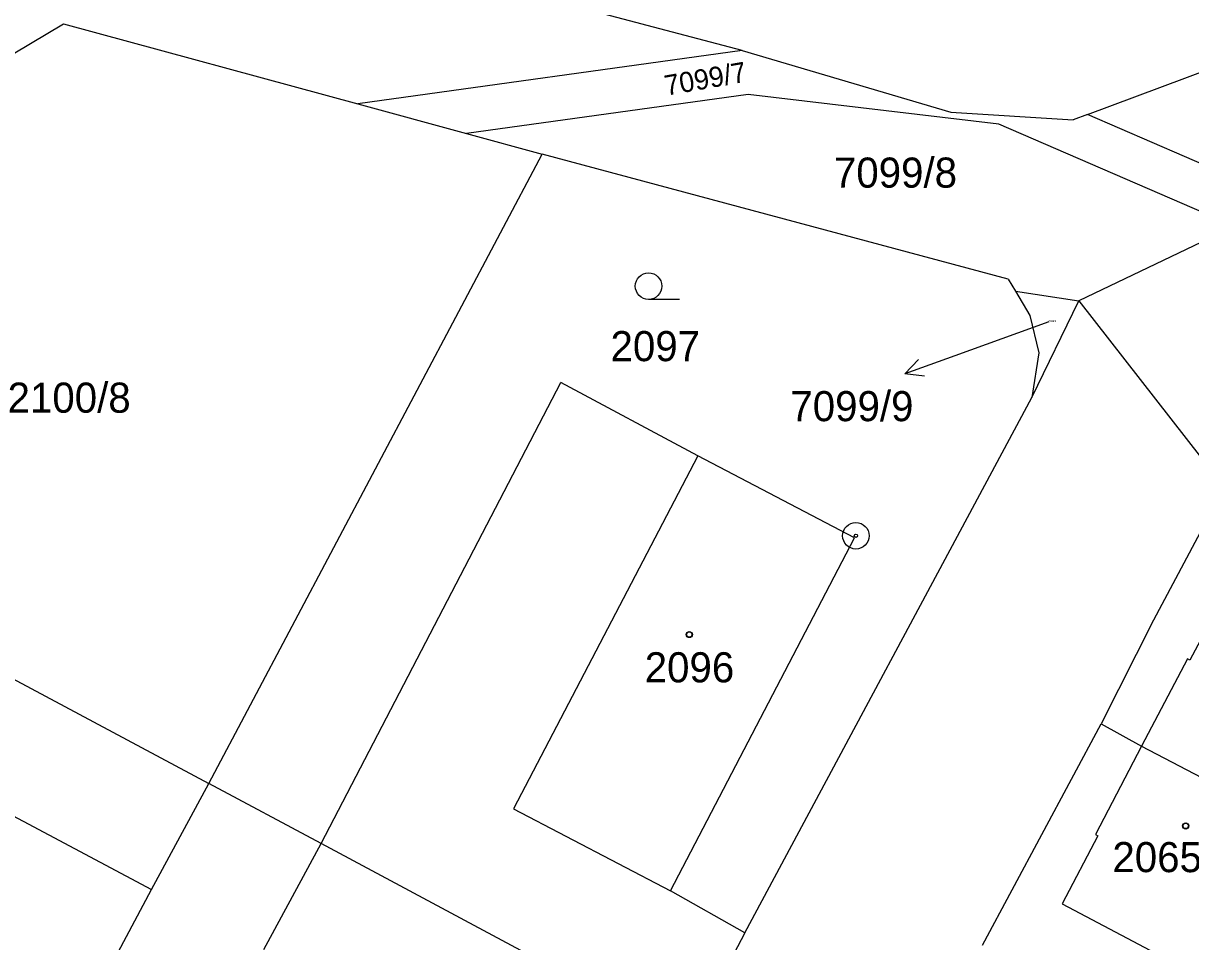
# Model space of a CAD drawing. Extents: x -593183 to -588034, y -1130415 to -1124994.
# Drawn here: x -590525 to -590459.1, y -1128457.7 to -1128405.9 of the extents above; entities that cross this region are included whole.
import ezdxf

# ---------------------------------------------------------------- set-up
doc = ezdxf.new("R2010")
doc.units = 0
for name, color, linetype in [('Vrstva 1', 7, 'Continuous'), ('Vrstva 16', 7, 'Continuous'), ('Vrstva 18', 7, 'Continuous'), ('Vrstva 19', 7, 'Continuous'), ('Vrstva 24', 7, 'Continuous'), ('Vrstva 25', 7, 'Continuous'), ('Vrstva 4', 7, 'Continuous')]:
    doc.layers.add(name, color=color, linetype=linetype)

msp = doc.modelspace()

# ---------------------------------------------------------------- linework, layer by layer
at = {"layer": 'Vrstva 1'}
for p, q in [((-590484.43, -1128407.4), (-590513.8, -1128399.63)), ((-590526.97, -1128408.39), (-590522.77, -1128405.88)), ((-590522.77, -1128405.88), (-590506.14, -1128410.41)), ((-590484.43, -1128407.4), (-590506.14, -1128410.41)), ((-590484.43, -1128407.4), (-590472.64, -1128410.87)), ((-590464.92, -1128411), (-590458, -1128408.42)), ((-590484.09, -1128409.88), (-590499.99, -1128412.08)), ((-590469.93, -1128411.56), (-590484.09, -1128409.88)), ((-590506.14, -1128410.41), (-590499.99, -1128412.08)), ((-590472.64, -1128410.87), (-590465.72, -1128411.3)), ((-590456.62, -1128417.32), (-590469.93, -1128411.56)), ((-590464.92, -1128411), (-590465.72, -1128411.3)), ((-590453.65, -1128415.89), (-590464.92, -1128411)), ((-590499.99, -1128412.08), (-590495.73, -1128413.24)), ((-590514.56, -1128448.79), (-590495.73, -1128413.24)), ((-590469.39, -1128420.3), (-590495.73, -1128413.24)), ((-590456.62, -1128417.32), (-590465.4, -1128421.54)), ((-590469.39, -1128420.3), (-590468.98, -1128420.99)), ((-590468.98, -1128420.99), (-590465.4, -1128421.54)), ((-590468.98, -1128420.99), (-590468.18, -1128422.36)), ((-590468.07, -1128426.99), (-590465.4, -1128421.54)), ((-590465.4, -1128421.54), (-590457.2, -1128432.06)), ((-590468.18, -1128422.36), (-590467.67, -1128424.47)), ((-590467.67, -1128424.47), (-590468.07, -1128426.99)), ((-590508.21, -1128452.19), (-590494.67, -1128426.14)), ((-590486.93, -1128430.28), (-590494.67, -1128426.14)), ((-590484.27, -1128457.22), (-590468.07, -1128426.99)), ((-590478.08, -1128434.91), (-590486.93, -1128430.28)), ((-590457.2, -1128432.06), (-590461.19, -1128439.57)), ((-590488.47, -1128454.85), (-590478.08, -1128434.91)), ((-590539.34, -1128435.55), (-590514.56, -1128448.79)), ((-590461.19, -1128439.57), (-590464.15, -1128445.43)), ((-590542.78, -1128441.51), (-590517.79, -1128454.78)), ((-590470.84, -1128457.93), (-590464.15, -1128445.43)), ((-590464.15, -1128445.43), (-590461.86, -1128446.69)), ((-590461.86, -1128446.69), (-590453.12, -1128451.26)), ((-590517.79, -1128454.78), (-590514.56, -1128448.79)), ((-590508.21, -1128452.19), (-590514.56, -1128448.79)), ((-590487.47, -1128463.27), (-590508.21, -1128452.19)), ((-590531.56, -1128480.6), (-590517.79, -1128454.78)), ((-590484.27, -1128457.22), (-590488.47, -1128454.85)), ((-590484.27, -1128457.22), (-590487.47, -1128463.27))]:
    msp.add_line(p, q, dxfattribs=at)
at = {"layer": 'Vrstva 16'}
msp.add_line((-590467.11, -1128422.72), (-590472.42, -1128424.63), dxfattribs=at)
at = {"layer": 'Vrstva 24'}
for radius in [0.75, 0.0903]:
    msp.add_circle((-590478, -1128434.8), radius, dxfattribs=at)
at = {"layer": 'Vrstva 25'}
for p, q in [((-590487.96, -1128421.45), (-590489.71, -1128421.45)), ((-590472.42, -1128424.63), (-590475.242, -1128425.647))]:
    msp.add_line(p, q, dxfattribs=at)
msp.add_lwpolyline([(-590474.132, -1128425.778), (-590475.242, -1128425.647), (-590474.471, -1128424.838)], dxfattribs=at)
for centre, radius in [((-590489.71, -1128420.7), 0.75), ((-590487.41, -1128440.38), 0.175), ((-590487.41, -1128440.38), 0.15), ((-590459.37, -1128451.19), 0.175), ((-590459.37, -1128451.19), 0.15)]:
    msp.add_circle(centre, radius, dxfattribs=at)
at = {"layer": 'Vrstva 4'}
for p, q in [((-590486.93, -1128430.28), (-590497.34, -1128450.23)), ((-590457.1, -1128437.99), (-590459.13, -1128441.83)), ((-590459.26, -1128441.76), (-590461.86, -1128446.69)), ((-590459.13, -1128441.83), (-590459.26, -1128441.76)), ((-590461.86, -1128446.69), (-590464.46, -1128451.67)), ((-590497.34, -1128450.23), (-590488.47, -1128454.85)), ((-590464.33, -1128451.74), (-590466.35, -1128455.59)), ((-590464.46, -1128451.67), (-590464.33, -1128451.74)), ((-590511.44, -1128458.17), (-590508.21, -1128452.19)), ((-590466.35, -1128455.59), (-590462.67, -1128457.52)), ((-590462.67, -1128457.52), (-590457.76, -1128460.12))]:
    msp.add_line(p, q, dxfattribs=at)

# ---------------------------------------------------------------- texts
at = {"layer": 'Vrstva 16'}
msp.add_text('7099/9', height=1.7, dxfattribs=at).set_placement((-590481.701, -1128428.33))
at = {"layer": 'Vrstva 18'}
msp.add_text('7099/7', height=1.14, rotation=9.97767, dxfattribs=at).set_placement((-590488.71, -1128409.95))
for s, height, p in [('7099/8', 1.7, (-590479.24, -1128415.14)), ('7099/9', 0.1, (-590467.11, -1128422.72)), ('2097', 1.7, (-590491.86, -1128424.94)), ('2100/8', 1.7, (-590525.92, -1128427.85))]:
    msp.add_text(s, height=height, dxfattribs=at).set_placement(p)
at = {"layer": 'Vrstva 19'}
for s, p in [('2096', (-590489.93, -1128443.08)), ('2065/9', (-590463.51, -1128453.8))]:
    msp.add_text(s, height=1.7, dxfattribs=at).set_placement(p)

doc.saveas('drawing.dxf')
